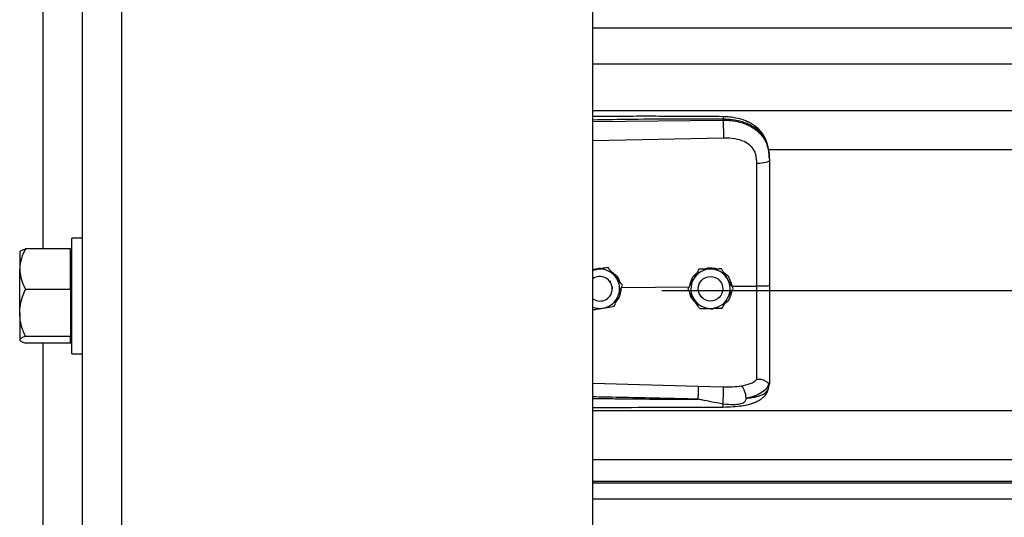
# Model space of a CAD drawing. Header units: inches. Extents: x 170 to 284, y 215 to 248.
# Tile 719 of 1056: x 226.914 to 227.343, y 221.714 to 221.931. Entities that reach past the tile are written whole.
import ezdxf

# ---------------------------------------------------------------- set-up
doc = ezdxf.new("R2010")
doc.units = ezdxf.units.IN
doc.header["$LTSCALE"] = 0.25
doc.header["$MEASUREMENT"] = 0
doc.layers.add('RH TOP OF HOOD', color=7, linetype='Continuous')

msp = doc.modelspace()

# ---------------------------------------------------------------- linework, layer by layer
at = {"layer": 'RH TOP OF HOOD'}
for p, q in [((226.941045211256, 220.1328032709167), (226.941045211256, 224.393279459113)), ((226.958165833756, 220.1328032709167), (226.958165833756, 224.3444764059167)), ((227.163613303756, 220.1328032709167), (227.163613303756, 224.3332527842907)), ((226.923924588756, 221.8311683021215), (226.923924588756, 221.9612864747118)), ((227.163613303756, 221.9275742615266), (231.195933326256, 221.9275742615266)), ((227.163613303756, 221.9118901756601), (231.195933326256, 221.9118901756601)), ((227.163613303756, 221.8915021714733), (231.195933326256, 221.8915021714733)), ((227.163613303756, 221.8867538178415), (227.2204605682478, 221.8872905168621)), ((227.2204605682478, 221.8872905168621), (227.2204605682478, 221.8877018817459)), ((227.2205565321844, 221.8795016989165), (227.163613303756, 221.8782921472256)), ((227.2401614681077, 221.8744265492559), (231.119382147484, 221.8744265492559)), ((227.240656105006, 221.8703672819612), (227.240656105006, 221.86987896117)), ((226.941045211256, 221.8357744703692), (226.936456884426, 221.8357744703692)), ((226.936456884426, 221.7854740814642), (226.936456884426, 221.8357744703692)), ((226.9138785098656, 221.8301078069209), (226.913686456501, 221.8298849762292)), ((226.913686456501, 221.8298849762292), (226.913686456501, 221.8223433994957)), ((226.935909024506, 221.8311683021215), (226.916254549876, 221.8311683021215)), ((226.935909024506, 221.8223433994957), (226.935909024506, 221.8311683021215)), ((226.936456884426, 221.8298849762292), (226.935909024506, 221.8298849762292)), ((226.913686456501, 221.8032464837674), (226.913686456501, 221.8223433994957)), ((226.935909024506, 221.8135184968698), (226.935909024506, 221.8223433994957)), ((227.1653878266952, 221.8222258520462), (227.163613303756, 221.8219369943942)), ((227.1702658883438, 221.8230219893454), (227.1693373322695, 221.8228708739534)), ((227.1702658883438, 221.8230203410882), (227.1702658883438, 221.8230219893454)), ((227.2099049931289, 221.8222622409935), (227.2099049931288, 221.8222638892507)), ((227.2197884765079, 221.8224105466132), (227.2197884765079, 221.8224121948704)), ((227.1709067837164, 221.8171617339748), (227.1712977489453, 221.8166167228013)), ((227.1765196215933, 221.8153655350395), (227.1765196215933, 221.8153671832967)), ((227.2186290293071, 221.8176849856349), (227.2195679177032, 221.8165211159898)), ((227.2195679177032, 221.8165211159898), (227.2197155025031, 221.8162574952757)), ((226.935909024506, 221.8135184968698), (226.916254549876, 221.8135184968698)), ((226.935909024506, 221.8135184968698), (226.935909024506, 221.8032464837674)), ((227.1721136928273, 221.813776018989), (227.1721136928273, 221.8137768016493)), ((227.1761474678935, 221.8143832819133), (227.205845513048, 221.8146675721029)), ((227.193781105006, 221.8130340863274), (231.165765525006, 221.8130340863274)), ((227.2050916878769, 221.8136287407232), (227.2050916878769, 221.8136303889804)), ((227.2096249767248, 221.8137768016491), (227.2096585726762, 221.8143754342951)), ((227.2096249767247, 221.8137768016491), (227.2096249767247, 221.8137760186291)), ((227.2203076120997, 221.8142122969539), (227.2203253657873, 221.8137768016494)), ((227.2203253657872, 221.8137760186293), (227.2203253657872, 221.8137768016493)), ((227.2242848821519, 221.8148440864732), (227.2351984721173, 221.8149485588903)), ((227.2248586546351, 221.8139253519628), (227.2248586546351, 221.8139270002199)), ((226.913686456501, 221.8032464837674), (226.913686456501, 221.7915273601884)), ((226.935909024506, 221.8032464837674), (226.935909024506, 221.7929744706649)), ((226.913686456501, 221.7915273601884), (226.913686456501, 221.7913635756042)), ((226.913686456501, 221.7913635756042), (226.9138785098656, 221.7911407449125)), ((226.935909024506, 221.7929744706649), (226.916254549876, 221.7929744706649)), ((226.935909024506, 221.7900802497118), (226.916254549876, 221.7900802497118)), ((226.923924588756, 221.6599620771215), (226.923924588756, 221.7900802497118)), ((226.935909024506, 221.7915273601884), (226.935909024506, 221.7929744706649)), ((226.935909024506, 221.7900802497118), (226.935909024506, 221.7915273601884)), ((226.935909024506, 221.7913635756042), (226.936456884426, 221.7913635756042)), ((226.936456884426, 221.7854740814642), (226.941045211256, 221.7854740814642)), ((227.163613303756, 221.7726204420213), (227.2095489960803, 221.7712886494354)), ((227.2403164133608, 221.7703119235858), (227.240656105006, 221.7722970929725)), ((227.240656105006, 221.7728258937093), (227.240656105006, 221.7722970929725)), ((227.2095489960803, 221.7712886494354), (227.2205346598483, 221.7710265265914)), ((227.163613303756, 221.760648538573), (231.195933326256, 221.760648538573)), ((227.163613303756, 221.7392695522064), (231.195933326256, 221.7392695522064)), ((231.195933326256, 221.7297842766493), (227.163613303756, 221.7297842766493)), ((227.163613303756, 221.7291449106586), (231.195933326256, 221.7291449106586)), ((227.163613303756, 221.7221267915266), (231.195933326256, 221.7221267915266))]:
    msp.add_line(p, q, dxfattribs=at)
at = {"layer": 'RH TOP OF HOOD', "flags": 128}
for points in [[(227.240656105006, 221.86987896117), (227.2405521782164, 221.8695832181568), (227.2402442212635, 221.8692983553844), (227.239743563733, 221.8690348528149), (227.2390686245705, 221.8688024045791), (227.238244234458, 221.8686095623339), (227.2373007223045, 221.8684634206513), (227.2362727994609, 221.8683693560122), (227.235198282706, 221.8683308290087)], [(227.163613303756, 221.8217363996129), (227.1642967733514, 221.8219740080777), (227.1653878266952, 221.8222258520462)], [(227.1720481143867, 221.8146119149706), (227.1720936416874, 221.8142395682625), (227.1721136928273, 221.8137768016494)]]:
    msp.add_lwpolyline(points, dxfattribs=at)
at = {"layer": 'RH TOP OF HOOD'}
msp.add_circle((227.2149751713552, 221.8137760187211), 0.005350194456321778, dxfattribs=at)
for centre, radius, start, end in [((227.1667634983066, 221.8137768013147), 0.008560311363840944, 39.2477307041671, 99.24772960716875), ((227.2149751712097, 221.8137768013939), 0.008560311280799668, 90.85968127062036, 150.8596805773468), ((227.2149751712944, 221.8137768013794), 0.00856031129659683, 30.85968260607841, 90.85968183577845), ((227.1667634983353, 221.8137760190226), 0.005350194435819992, 300.0097421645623, 126.0718999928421), ((227.1667634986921, 221.8137768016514), 0.00856031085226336, 339.2477292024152, 39.24773059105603), ((227.2149751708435, 221.8137768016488), 0.00856031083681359, 150.8596808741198, 210.8596823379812), ((227.2149751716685, 221.8137768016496), 0.008560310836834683, 330.859680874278, 30.8596823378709), ((227.166763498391, 221.8137768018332), 0.00856031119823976, 279.2477290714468, 339.2477287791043), ((227.1667634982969, 221.8137760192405), 0.005350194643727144, 233.9281021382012, 300.0097413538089), ((227.2149751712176, 221.813776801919), 0.008560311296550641, 210.859682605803, 270.8596818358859), ((227.2149751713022, 221.8137768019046), 0.008560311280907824, 270.8596812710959, 330.8596805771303), ((227.1667634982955, 221.8137768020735), 0.008560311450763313, 248.4076756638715, 279.2477294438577)]:
    msp.add_arc(centre, radius, start, end, dxfattribs=at)
for points, knots in [([(227.2204419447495, 221.888793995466), (227.2112249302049, 221.8888619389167), (227.1931380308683, 221.8889952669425), (227.17419448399, 221.8889379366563), (227.1644687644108, 221.8888851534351), (227.163613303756, 221.888880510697)], [0, 0, 0, 0, 0.4865830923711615, 0.9548405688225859, 1, 1, 1, 1]), ([(227.2204417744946, 221.8887781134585), (227.2204429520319, 221.8887821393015), (227.2204469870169, 221.8887959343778), (227.2204522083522, 221.8886810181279), (227.2204588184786, 221.8883882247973), (227.2204598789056, 221.8879722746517), (227.2204605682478, 221.8877018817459)], [0, 0, 0, 0, 0.09787641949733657, 0.3353863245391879, 0.5679606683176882, 1, 1, 1, 1]), ([(227.2405696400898, 221.8724103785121), (227.2404506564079, 221.8734808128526), (227.2402352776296, 221.8754184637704), (227.2394903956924, 221.8779370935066), (227.2386331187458, 221.8798468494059), (227.2375579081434, 221.8815994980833), (227.236242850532, 221.883187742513), (227.2347721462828, 221.884482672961), (227.2333984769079, 221.8854425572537), (227.2319558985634, 221.8862740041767), (227.2295777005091, 221.8873411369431), (227.2266412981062, 221.888154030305), (227.2233323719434, 221.8886824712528), (227.2214406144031, 221.8887554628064), (227.2204419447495, 221.888793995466)], [0, 0, 0, 0, 0.1084465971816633, 0.1963050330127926, 0.2691828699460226, 0.3279968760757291, 0.4149595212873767, 0.4916410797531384, 0.5389760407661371, 0.5941910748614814, 0.6694152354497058, 0.8148545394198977, 0.9022606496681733, 1, 1, 1, 1]), ([(227.2204605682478, 221.8877018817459), (227.2141547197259, 221.8877412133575), (227.2009156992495, 221.8878237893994), (227.1819660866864, 221.8876426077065), (227.169325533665, 221.8874216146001), (227.163613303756, 221.8873217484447)], [0, 0, 0, 0, 0.3326703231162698, 0.6984356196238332, 1, 1, 1, 1]), ([(227.240656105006, 221.8703672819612), (227.240593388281, 221.8717237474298), (227.2404749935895, 221.8742844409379), (227.2395054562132, 221.8777754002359), (227.2382162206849, 221.880187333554), (227.2368523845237, 221.8818900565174), (227.2357694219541, 221.8829334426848), (227.2347104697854, 221.8837619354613), (227.2337210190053, 221.8844218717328), (227.2324866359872, 221.8851169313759), (227.2308926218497, 221.8858426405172), (227.2282289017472, 221.8867506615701), (227.2246938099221, 221.8875105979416), (227.2217872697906, 221.8876419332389), (227.2204605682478, 221.8877018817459)], [0, 0, 0, 0, 0.1307156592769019, 0.2467609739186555, 0.3577928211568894, 0.4170971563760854, 0.4791482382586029, 0.5177152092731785, 0.5590896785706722, 0.6032945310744, 0.6633484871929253, 0.735369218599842, 0.8792082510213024, 1, 1, 1, 1]), ([(227.2204605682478, 221.8872905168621), (227.2204822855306, 221.8867146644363), (227.2205273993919, 221.8855184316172), (227.2205684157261, 221.8832933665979), (227.2205816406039, 221.8811159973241), (227.2205646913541, 221.880026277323), (227.2205565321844, 221.8795016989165)], [0, 0, 0, 0, 0.2406941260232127, 0.499999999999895, 0.7593058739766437, 1, 1, 1, 1]), ([(227.2204605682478, 221.8872905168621), (227.2216573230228, 221.8872588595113), (227.2240896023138, 221.8871945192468), (227.2274191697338, 221.8865757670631), (227.2303975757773, 221.8856325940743), (227.2329292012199, 221.8844190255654), (227.2351748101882, 221.8828730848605), (227.2370374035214, 221.8810378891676), (227.2385310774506, 221.8789027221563), (227.2397003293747, 221.8763481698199), (227.240497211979, 221.8732718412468), (227.240602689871, 221.8710195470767), (227.240656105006, 221.86987896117)], [0, 0, 0, 0, 0.1094013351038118, 0.2223468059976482, 0.315179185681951, 0.4102231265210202, 0.5012749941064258, 0.5946006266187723, 0.6834485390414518, 0.7745330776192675, 0.8858211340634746, 1, 1, 1, 1]), ([(227.2347726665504, 221.8722641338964), (227.2347726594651, 221.872264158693), (227.2346701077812, 221.8726230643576), (227.2341749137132, 221.8740292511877), (227.2326388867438, 221.8762319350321), (227.2295718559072, 221.8781351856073), (227.2254556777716, 221.8793468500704), (227.2223029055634, 221.87944650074), (227.2205565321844, 221.8795016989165)], [0, 0, 0, 0, 4.497367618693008e-06, 0.06509473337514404, 0.261670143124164, 0.4753105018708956, 0.709365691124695, 1, 1, 1, 1]), ([(227.235198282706, 221.8683308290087), (227.2351283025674, 221.8696554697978), (227.2350583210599, 221.8709801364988), (227.234772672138, 221.8722641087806), (227.2347726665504, 221.8722641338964)], [0, 0, 0, 0, 0.999980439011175, 1, 1, 1, 1]), ([(227.2351984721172, 221.8149485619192), (227.2351984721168, 221.8149485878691), (227.235198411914, 221.818334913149), (227.2351983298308, 221.8253816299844), (227.2351982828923, 221.8360548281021), (227.2351982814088, 221.8469308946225), (227.2351982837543, 221.8577182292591), (227.2351982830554, 221.8647932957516), (227.235198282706, 221.8683308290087)], [0, 0, 0, 0, 1.439079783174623e-06, 0.1877923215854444, 0.3908439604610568, 0.5938956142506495, 0.796947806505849, 1, 1, 1, 1]), ([(227.240656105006, 221.86987896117), (227.240656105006, 221.8662487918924), (227.240656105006, 221.8589778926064), (227.240656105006, 221.8478971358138), (227.240656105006, 221.8367145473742), (227.240656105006, 221.8257458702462), (227.240656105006, 221.8184980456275), (227.240656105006, 221.8150182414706)], [0, 0, 0, 0, 0.2027568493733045, 0.4061035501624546, 0.60886041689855, 0.8122072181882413, 1, 1, 1, 1]), ([(226.916254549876, 221.8311683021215), (226.9155800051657, 221.8297961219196), (226.9142063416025, 221.827001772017), (226.9136911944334, 221.823949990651), (226.9136865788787, 221.8223848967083), (226.913686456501, 221.8223433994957)], [0, 0, 0, 0, 0.4843414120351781, 0.9863277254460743, 1, 1, 1, 1]), ([(226.913945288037, 221.830050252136), (226.913999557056, 221.8301422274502), (226.9141773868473, 221.830443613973), (226.9151421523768, 221.8308155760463), (226.9160038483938, 221.8310888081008), (226.916254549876, 221.8311683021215)], [0, 0, 0, 0, 0.2374711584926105, 0.7781501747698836, 1, 1, 1, 1]), ([(226.913686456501, 221.8223433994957), (226.913784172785, 221.82110815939), (226.9139831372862, 221.8185930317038), (226.9151349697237, 221.815668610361), (226.9160022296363, 221.8140030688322), (226.916254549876, 221.8135184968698)], [0, 0, 0, 0, 0.4062905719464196, 0.827266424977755, 1, 1, 1, 1]), ([(227.163613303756, 221.8220559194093), (227.1644509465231, 221.8223365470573), (227.1658601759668, 221.8228086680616), (227.1673332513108, 221.8226900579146), (227.1679307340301, 221.8226419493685)], [0, 0, 0, 0, 0.5943977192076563, 1, 1, 1, 1]), ([(227.1702658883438, 221.8230203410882), (227.1695903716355, 221.8229102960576), (227.1682234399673, 221.822687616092), (227.1665583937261, 221.8224164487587), (227.1656051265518, 221.8222612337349), (227.1653878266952, 221.8222258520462)], [0, 0, 0, 0, 0.42997043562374, 0.870060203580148, 0.9999999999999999, 0.9999999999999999, 0.9999999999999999, 0.9999999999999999]), ([(227.1733927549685, 221.8191948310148), (227.173269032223, 221.8193462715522), (227.1723013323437, 221.820530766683), (227.1712402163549, 221.8218295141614), (227.1703608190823, 221.8229058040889), (227.1702658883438, 221.8230219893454)], [0, 0, 0, 0, 0.1156468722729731, 0.9045342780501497, 1, 1, 1, 1]), ([(227.1733927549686, 221.8191926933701), (227.173269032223, 221.8193441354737), (227.1723013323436, 221.8205286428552), (227.1712402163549, 221.8218275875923), (227.1703608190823, 221.8229041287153), (227.1702658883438, 221.8230203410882)], [0, 0, 0, 0, 0.115646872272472, 0.9045342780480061, 1, 1, 1, 1]), ([(227.1715370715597, 221.8213260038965), (227.1721864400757, 221.8208982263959), (227.1736774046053, 221.819916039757), (227.1749790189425, 221.8181835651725), (227.1752549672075, 221.8169472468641), (227.1753103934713, 221.816698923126)], [0, 0, 0, 0, 0.3814222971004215, 0.8757540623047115, 1, 1, 1, 1]), ([(227.2060093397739, 221.8152764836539), (227.2061717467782, 221.8160284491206), (227.2065506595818, 221.8177828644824), (227.2076800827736, 221.8196233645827), (227.2087198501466, 221.8203547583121), (227.2089184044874, 221.8204944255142)], [0, 0, 0, 0, 0.3776771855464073, 0.8811610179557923, 1, 1, 1, 1]), ([(227.2099049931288, 221.8222638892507), (227.2095717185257, 221.8216661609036), (227.2088973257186, 221.8204566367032), (227.2080758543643, 221.8189832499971), (227.2076055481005, 221.8181396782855), (227.2074983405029, 221.8179473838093)], [0, 0, 0, 0, 0.4299704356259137, 0.8700602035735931, 1, 1, 1, 1]), ([(227.2099049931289, 221.8222622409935), (227.2095717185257, 221.8216643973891), (227.2088973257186, 221.8204546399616), (227.2080758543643, 221.818981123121), (227.2076055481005, 221.8181375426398), (227.2074983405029, 221.8179452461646)], [0, 0, 0, 0, 0.4299704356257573, 0.8700602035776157, 1, 1, 1, 1]), ([(227.2148467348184, 221.8223382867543), (227.2135746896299, 221.8223191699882), (227.2118781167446, 221.8222936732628), (227.2102999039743, 221.8222698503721), (227.2099049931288, 221.8222638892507)], [0, 0, 0, 0, 0.7497733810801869, 0.9999999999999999, 0.9999999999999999, 0.9999999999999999, 0.9999999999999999]), ([(227.2148467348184, 221.8223361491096), (227.21357468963, 221.8223170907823), (227.2118781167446, 221.8222916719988), (227.2102999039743, 221.8222681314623), (227.2099049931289, 221.8222622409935)], [0, 0, 0, 0, 0.749773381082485, 1, 1, 1, 1]), ([(227.2120514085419, 221.822296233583), (227.2126203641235, 221.8225094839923), (227.2138018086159, 221.8229523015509), (227.2158463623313, 221.8230073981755), (227.2171835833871, 221.8226005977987), (227.217895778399, 221.8223839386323)], [0, 0, 0, 0, 0.3027399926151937, 0.6286439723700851, 1, 1, 1, 1]), ([(227.2197884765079, 221.8224121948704), (227.2191041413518, 221.8224019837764), (227.2177193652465, 221.8223813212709), (227.216032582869, 221.8223560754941), (227.2150668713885, 221.822341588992), (227.2148467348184, 221.8223382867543)], [0, 0, 0, 0, 0.4299704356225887, 0.870060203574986, 0.9999999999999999, 0.9999999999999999, 0.9999999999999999, 0.9999999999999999]), ([(227.2197884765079, 221.8224105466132), (227.2191041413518, 221.822400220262), (227.2177193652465, 221.8223793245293), (227.2160325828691, 221.822353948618), (227.2150668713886, 221.8223394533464), (227.2148467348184, 221.8223361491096)], [0, 0, 0, 0, 0.4299704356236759, 0.8700602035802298, 1, 1, 1, 1]), ([(227.2223235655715, 221.8181698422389), (227.2222232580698, 221.8183377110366), (227.2214387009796, 221.8196507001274), (227.2205784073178, 221.8210903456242), (227.2198654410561, 221.8222834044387), (227.2197884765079, 221.8224121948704)], [0, 0, 0, 0, 0.1156468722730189, 0.9045342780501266, 1, 1, 1, 1]), ([(227.2223235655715, 221.8181677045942), (227.2222232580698, 221.8183355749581), (227.2214387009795, 221.8196485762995), (227.2205784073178, 221.821088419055), (227.2198654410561, 221.8222817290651), (227.2197884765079, 221.8224105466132)], [0, 0, 0, 0, 0.1156468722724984, 0.9045342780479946, 1, 1, 1, 1]), ([(227.2206633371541, 221.8209481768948), (227.2209084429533, 221.8208003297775), (227.2220412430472, 221.8201170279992), (227.223515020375, 221.8180176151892), (227.2240221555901, 221.8159270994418), (227.2242848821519, 221.8148440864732)], [0, 0, 0, 0, 0.1174426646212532, 0.5427821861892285, 1, 1, 1, 1]), ([(227.1765196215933, 221.8153671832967), (227.1762555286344, 221.8156904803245), (227.1752563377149, 221.8169136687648), (227.174182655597, 221.8182279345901), (227.1733927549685, 221.8191948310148)], [0, 0, 0, 0, 0.2643068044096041, 1, 1, 1, 1]), ([(227.1765196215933, 221.8153655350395), (227.1762555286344, 221.8156887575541), (227.1752563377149, 221.8169116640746), (227.174182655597, 221.8182258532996), (227.1733927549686, 221.8191926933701)], [0, 0, 0, 0, 0.2643068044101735, 1, 1, 1, 1]), ([(227.1747684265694, 221.8107436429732), (227.1752191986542, 221.8119333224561), (227.1758204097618, 221.8135200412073), (227.1763796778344, 221.8149961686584), (227.1765196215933, 221.8153655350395)], [0, 0, 0, 0, 0.7497733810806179, 1, 1, 1, 1]), ([(227.2074983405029, 221.8179473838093), (227.2068788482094, 221.8168361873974), (227.2060526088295, 221.8153541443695), (227.2052840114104, 221.8139753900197), (227.2050916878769, 221.8136303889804)], [0, 0, 0, 0, 0.7497733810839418, 0.9999999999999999, 0.9999999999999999, 0.9999999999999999, 0.9999999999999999]), ([(227.2074983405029, 221.8179452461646), (227.2068788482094, 221.8168341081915), (227.2060526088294, 221.8153521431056), (227.2052840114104, 221.8139736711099), (227.2050916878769, 221.8136287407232)], [0, 0, 0, 0, 0.7497733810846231, 1, 1, 1, 1]), ([(227.2248586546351, 221.8139270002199), (227.2246445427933, 221.8142853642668), (227.2238344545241, 221.8156412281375), (227.2229639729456, 221.8170980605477), (227.2223235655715, 221.8181698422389)], [0, 0, 0, 0, 0.2643068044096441, 1, 1, 1, 1]), ([(227.2248586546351, 221.8139253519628), (227.2246445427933, 221.8142836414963), (227.2238344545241, 221.8156392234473), (227.2229639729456, 221.8170959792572), (227.2223235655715, 221.8181677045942)], [0, 0, 0, 0, 0.2643068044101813, 1, 1, 1, 1]), ([(227.240656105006, 221.8150182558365), (227.240574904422, 221.8150068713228), (227.240412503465, 221.814984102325), (227.2391596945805, 221.8149561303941), (227.2373622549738, 221.8149401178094), (227.2359201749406, 221.8149457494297), (227.2351991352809, 221.8149485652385)], [0, 0, 0, 0, 0.2500007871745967, 0.5000009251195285, 0.7500005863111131, 1, 1, 1, 1]), ([(227.240656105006, 221.8150182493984), (227.240656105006, 221.8119809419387), (227.240656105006, 221.8058055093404), (227.240656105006, 221.7970185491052), (227.240656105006, 221.7888519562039), (227.240656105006, 221.7822719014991), (227.240656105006, 221.7768872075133), (227.240656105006, 221.7741866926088), (227.240656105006, 221.7728258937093)], [0, 0, 0, 0, 0.1870908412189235, 0.3803918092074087, 0.5558755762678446, 0.7364481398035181, 0.8671952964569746, 1, 1, 1, 1]), ([(226.913686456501, 221.8032464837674), (226.9136891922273, 221.8034817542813), (226.913707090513, 221.8050209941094), (226.9141288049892, 221.8078935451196), (226.9151559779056, 221.8110671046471), (226.9159829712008, 221.8129124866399), (226.916254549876, 221.8135184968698)], [0, 0, 0, 0, 0.0665322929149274, 0.4352825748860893, 0.8145508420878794, 1, 1, 1, 1]), ([(227.1730172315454, 221.8061222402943), (227.1732597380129, 221.8067621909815), (227.1737504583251, 221.8080571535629), (227.1743481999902, 221.8096346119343), (227.1746904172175, 221.810537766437), (227.1747684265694, 221.8107436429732)], [0, 0, 0, 0, 0.4299704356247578, 0.8700602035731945, 0.9999999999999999, 0.9999999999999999, 0.9999999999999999, 0.9999999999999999]), ([(227.1758536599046, 221.8136078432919), (227.1757775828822, 221.8127821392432), (227.1756155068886, 221.8110230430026), (227.1747666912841, 221.8092150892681), (227.1739824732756, 221.80851439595), (227.1738936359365, 221.8084350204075)], [0, 0, 0, 0, 0.4395923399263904, 0.9365162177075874, 1, 1, 1, 1]), ([(227.2076267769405, 221.8093858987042), (227.2075264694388, 221.8095537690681), (227.2067419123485, 221.8108667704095), (227.2058816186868, 221.812306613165), (227.2051686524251, 221.813499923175), (227.2050916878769, 221.8136287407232)], [0, 0, 0, 0, 0.1156468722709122, 0.9045342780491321, 1, 1, 1, 1]), ([(227.2089075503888, 221.8072425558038), (227.2082564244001, 221.8079047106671), (227.2069083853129, 221.8092755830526), (227.2060067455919, 221.8111464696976), (227.205962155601, 221.8121594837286), (227.2059615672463, 221.8121728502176)], [0, 0, 0, 0, 0.4797011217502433, 0.9931347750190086, 1, 1, 1, 1]), ([(227.2241787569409, 221.8127057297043), (227.224066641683, 221.8119924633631), (227.2238039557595, 221.8103212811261), (227.2226496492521, 221.8083985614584), (227.2215149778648, 221.8075471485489), (227.221150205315, 221.8072734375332)], [0, 0, 0, 0, 0.3356490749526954, 0.7864254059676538, 1, 1, 1, 1]), ([(227.2224520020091, 221.8096083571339), (227.2230714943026, 221.8107195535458), (227.2238977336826, 221.8122015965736), (227.2246663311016, 221.8135803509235), (227.2248586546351, 221.8139253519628)], [0, 0, 0, 0, 0.7497733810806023, 1, 1, 1, 1]), ([(227.2351982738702, 221.7742579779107), (227.2351982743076, 221.7745206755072), (227.2351982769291, 221.7760951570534), (227.2351982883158, 221.7795265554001), (227.2351983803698, 221.785127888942), (227.2351986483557, 221.7915677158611), (227.2351990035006, 221.7987937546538), (227.2351992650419, 221.8066685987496), (227.2351992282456, 221.8121965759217), (227.2351991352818, 221.8149485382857), (227.2351991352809, 221.8149485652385)], [0, 0, 0, 0, 0.03155846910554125, 0.1891461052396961, 0.3467338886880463, 0.5043277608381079, 0.6619226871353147, 0.8309600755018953, 0.9999983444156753, 1, 1, 1, 1]), ([(227.2101618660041, 221.8051435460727), (227.2099477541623, 221.8055018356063), (227.2091376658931, 221.8068574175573), (227.2082671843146, 221.8083141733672), (227.2076267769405, 221.8093858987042)], [0, 0, 0, 0, 0.2643068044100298, 1, 1, 1, 1]), ([(227.2200453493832, 221.8052918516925), (227.2203786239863, 221.8058895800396), (227.2210530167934, 221.80709910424), (227.2218744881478, 221.808572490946), (227.2223447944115, 221.8094160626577), (227.2224520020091, 221.8096083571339)], [0, 0, 0, 0, 0.4299704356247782, 0.8700602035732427, 1, 1, 1, 1]), ([(226.916254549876, 221.7929744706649), (226.9158730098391, 221.7938441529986), (226.9149702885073, 221.7959018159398), (226.9139295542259, 221.7993307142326), (226.9137681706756, 221.8019302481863), (226.913686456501, 221.8032464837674)], [0, 0, 0, 0, 0.2654599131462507, 0.6280764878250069, 1, 1, 1, 1]), ([(227.163613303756, 221.8045910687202), (227.1641730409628, 221.8046821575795), (227.16542477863, 221.8048858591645), (227.1669687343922, 221.8051371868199), (227.1679218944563, 221.8052923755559), (227.1681391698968, 221.8053277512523)], [0, 0, 0, 0, 0.3844201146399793, 0.8596768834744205, 1, 1, 1, 1]), ([(227.1681391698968, 221.8053277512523), (227.169394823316, 221.8055322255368), (227.1710695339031, 221.8058049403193), (227.1726274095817, 221.8060587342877), (227.1730172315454, 221.8061222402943)], [0, 0, 0, 0, 0.7497733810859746, 1, 1, 1, 1]), ([(227.2101618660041, 221.8051435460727), (227.2108462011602, 221.8051537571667), (227.2122309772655, 221.8051744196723), (227.213917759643, 221.805199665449), (227.2148834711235, 221.8052141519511), (227.2151036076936, 221.8052174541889)], [0, 0, 0, 0, 0.4299704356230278, 0.8700602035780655, 1, 1, 1, 1]), ([(227.2172478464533, 221.8052497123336), (227.2171539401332, 221.8052131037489), (227.2163795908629, 221.8049112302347), (227.215083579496, 221.8048522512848), (227.2139755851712, 221.8051048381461), (227.2135816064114, 221.8051946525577)], [0, 0, 0, 0, 0.0816716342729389, 0.6734623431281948, 1, 1, 1, 1]), ([(227.2151036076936, 221.8052174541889), (227.2163756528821, 221.8052365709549), (227.2180722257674, 221.8052620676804), (227.2196504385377, 221.8052858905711), (227.2200453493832, 221.8052918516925)], [0, 0, 0, 0, 0.7497733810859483, 1, 1, 1, 1]), ([(226.916254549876, 221.7929744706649), (226.9155800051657, 221.7927494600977), (226.9142063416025, 221.7922912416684), (226.9136911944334, 221.791790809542), (226.9136865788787, 221.7915341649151), (226.913686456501, 221.7915273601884)], [0, 0, 0, 0, 0.4843414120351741, 0.9863277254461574, 1, 1, 1, 1]), ([(226.913686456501, 221.7915273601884), (226.913784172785, 221.7913248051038), (226.9139831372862, 221.7909123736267), (226.9151349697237, 221.7904328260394), (226.9160022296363, 221.7901597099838), (226.916254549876, 221.7900802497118)], [0, 0, 0, 0, 0.4062905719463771, 0.827266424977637, 1, 1, 1, 1]), ([(227.2283641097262, 221.7714339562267), (227.2297376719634, 221.7717218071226), (227.2318220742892, 221.7721586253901), (227.2339978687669, 221.7731993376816), (227.2347968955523, 221.7739046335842), (227.2351983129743, 221.7742589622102)], [0, 0, 0, 0, 0.4901989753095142, 0.7438846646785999, 0.9999999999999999, 0.9999999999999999, 0.9999999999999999, 0.9999999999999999]), ([(227.2404632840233, 221.7725753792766), (227.2401876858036, 221.7718533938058), (227.2396216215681, 221.7703704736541), (227.237568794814, 221.7685371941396), (227.2345805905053, 221.7669791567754), (227.2318535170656, 221.766355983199), (227.2304536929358, 221.7660361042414)], [0, 0, 0, 0, 0.2305257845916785, 0.4734878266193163, 0.7297379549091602, 0.9999999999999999, 0.9999999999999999, 0.9999999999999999, 0.9999999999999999]), ([(227.2404590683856, 221.7725755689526), (227.2404099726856, 221.7725670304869), (227.2403091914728, 221.7725495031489), (227.2400175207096, 221.7727357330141), (227.2395521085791, 221.7730665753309), (227.2386758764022, 221.7736466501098), (227.2371966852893, 221.7742647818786), (227.2358558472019, 221.7742608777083), (227.235198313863, 221.774258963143)], [0, 0, 0, 0, 0.1136768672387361, 0.2333502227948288, 0.3620694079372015, 0.501916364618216, 0.7557448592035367, 0.9999999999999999, 0.9999999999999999, 0.9999999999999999, 0.9999999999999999]), ([(227.240656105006, 221.7728258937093), (227.2406560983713, 221.7728246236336), (227.240656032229, 221.7728119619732), (227.240648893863, 221.772707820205), (227.2405504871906, 221.7726294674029), (227.2404627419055, 221.7725596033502)], [0, 0, 0, 0, 0.01193493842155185, 0.118981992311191, 1, 1, 1, 1]), ([(227.2095490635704, 221.7712886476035), (227.2095557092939, 221.7710498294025), (227.2095659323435, 221.7706824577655), (227.209563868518, 221.769820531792), (227.2095562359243, 221.7690457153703), (227.2095420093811, 221.7681852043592), (227.2095170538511, 221.7670257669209), (227.2094906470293, 221.7661823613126), (227.2094734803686, 221.7656340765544)], [0, 0, 0, 0, 0.2394514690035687, 0.3683457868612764, 0.4999761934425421, 0.6316105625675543, 0.7605158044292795, 0.9999999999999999, 0.9999999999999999, 0.9999999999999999, 0.9999999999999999]), ([(227.2204035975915, 221.7622028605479), (227.2218916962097, 221.762238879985), (227.2246728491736, 221.7623061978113), (227.2284077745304, 221.7627292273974), (227.231283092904, 221.7632885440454), (227.233384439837, 221.7638970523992), (227.2349672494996, 221.7645052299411), (227.2363429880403, 221.7652005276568), (227.237614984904, 221.7660833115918), (227.2387421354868, 221.7671581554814), (227.239755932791, 221.7685770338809), (227.2401105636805, 221.7696790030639), (227.2402994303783, 221.7702658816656)], [0, 0, 0, 0, 0.1696911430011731, 0.31714096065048, 0.4424359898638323, 0.5384364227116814, 0.6083291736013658, 0.6840959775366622, 0.7426779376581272, 0.8151683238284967, 0.901563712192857, 1, 1, 1, 1]), ([(227.2204492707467, 221.7634560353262), (227.2204652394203, 221.7636966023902), (227.2204989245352, 221.7642040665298), (227.2205437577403, 221.7652141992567), (227.2205808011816, 221.7664016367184), (227.2206035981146, 221.7676735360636), (227.2206087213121, 221.7688770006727), (227.2205963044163, 221.7698729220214), (227.2205712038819, 221.7706122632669), (227.2205464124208, 221.7708932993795), (227.2205346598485, 221.7710265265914)], [0, 0, 0, 0, 0.1098512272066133, 0.2317256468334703, 0.3631776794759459, 0.4999999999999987, 0.6368223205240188, 0.7682743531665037, 0.890148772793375, 1, 1, 1, 1]), ([(227.2205346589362, 221.7710265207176), (227.2218867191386, 221.7710192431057), (227.2245887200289, 221.7710046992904), (227.2270953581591, 221.7712891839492), (227.2283476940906, 221.7714313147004)], [0, 0, 0, 0, 0.5003922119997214, 1, 1, 1, 1]), ([(227.2304531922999, 221.7660328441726), (227.2304283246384, 221.7665628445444), (227.2303766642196, 221.7676638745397), (227.2299009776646, 221.7693263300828), (227.2291962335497, 221.7707143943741), (227.2286330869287, 221.7711998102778), (227.2283618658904, 221.7714335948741)], [0, 0, 0, 0, 0.2405618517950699, 0.4997464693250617, 0.7590693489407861, 1, 1, 1, 1]), ([(227.2304547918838, 221.7660343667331), (227.2310010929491, 221.7660914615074), (227.2323060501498, 221.7662278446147), (227.2337048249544, 221.7664559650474), (227.2346598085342, 221.7666498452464), (227.2358931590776, 221.7669276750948), (227.2375795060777, 221.7674938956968), (227.2393992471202, 221.7686193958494), (227.2400047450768, 221.7697367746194), (227.2403164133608, 221.7703119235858)], [0, 0, 0, 0, 0.1091879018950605, 0.2608187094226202, 0.3077983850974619, 0.3355235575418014, 0.5627886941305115, 0.7749539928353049, 1, 1, 1, 1]), ([(227.2094733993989, 221.7656317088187), (227.2055733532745, 221.7657309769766), (227.1973032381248, 221.7659414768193), (227.1841913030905, 221.7662236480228), (227.1732434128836, 221.7664362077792), (227.1662272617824, 221.7665642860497), (227.1640522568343, 221.7666023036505), (227.163613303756, 221.7666099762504)], [0, 0, 0, 0, 0.2551597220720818, 0.5410705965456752, 0.8577348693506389, 0.9712884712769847, 1, 1, 1, 1]), ([(227.163613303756, 221.7659649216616), (227.1662109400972, 221.765932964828), (227.1712769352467, 221.7658706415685), (227.1788410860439, 221.765789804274), (227.1864933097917, 221.7657205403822), (227.194251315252, 221.7656689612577), (227.2019738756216, 221.7656359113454), (227.2070107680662, 221.7656330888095), (227.209473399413, 221.7656317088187)], [0, 0, 0, 0, 0.1699411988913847, 0.3314248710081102, 0.494842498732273, 0.6705311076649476, 0.8389164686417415, 1, 1, 1, 1]), ([(227.2204492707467, 221.7634560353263), (227.2186684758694, 221.7638021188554), (227.2156134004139, 221.764395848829), (227.2121774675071, 221.7651158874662), (227.2104392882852, 221.765473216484), (227.2099417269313, 221.7655744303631), (227.2097911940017, 221.7656004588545), (227.2097408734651, 221.7656091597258)], [0, 0, 0, 0, 0.5022803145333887, 0.8616962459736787, 0.9584272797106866, 0.9861029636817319, 1, 1, 1, 1]), ([(227.2204035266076, 221.7622247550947), (227.2204042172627, 221.7622178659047), (227.2204107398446, 221.7621528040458), (227.220421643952, 221.7623425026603), (227.2204357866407, 221.7626693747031), (227.2204444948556, 221.7631019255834), (227.2204484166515, 221.7633927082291), (227.2204492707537, 221.7634560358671)], [0, 0, 0, 0, 0.03436730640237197, 0.324566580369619, 0.6210149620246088, 0.9174633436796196, 1, 1, 1, 1]), ([(227.2304545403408, 221.7660311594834), (227.2303800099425, 221.7656608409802), (227.2302761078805, 221.765144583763), (227.2299043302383, 221.7645472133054), (227.2294837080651, 221.7641143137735), (227.2286799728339, 221.7636697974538), (227.227202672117, 221.7633082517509), (227.2244418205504, 221.7630681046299), (227.2220450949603, 221.7633009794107), (227.2204492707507, 221.7634560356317)], [0, 0, 0, 0, 0.1001269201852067, 0.1395859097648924, 0.1897135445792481, 0.2582342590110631, 0.3697357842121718, 0.5803479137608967, 1, 1, 1, 1]), ([(227.163613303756, 221.762065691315), (227.1672794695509, 221.7620663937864), (227.1787519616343, 221.7620685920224), (227.197682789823, 221.7620964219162), (227.2129459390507, 221.7621679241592), (227.2204035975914, 221.7622028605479)], [0, 0, 0, 0, 0.1936599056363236, 0.6060178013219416, 0.9999999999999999, 0.9999999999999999, 0.9999999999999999, 0.9999999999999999])]:
    msp.add_open_spline(points, degree=3, knots=knots, dxfattribs=at)

doc.saveas('drawing.dxf')
